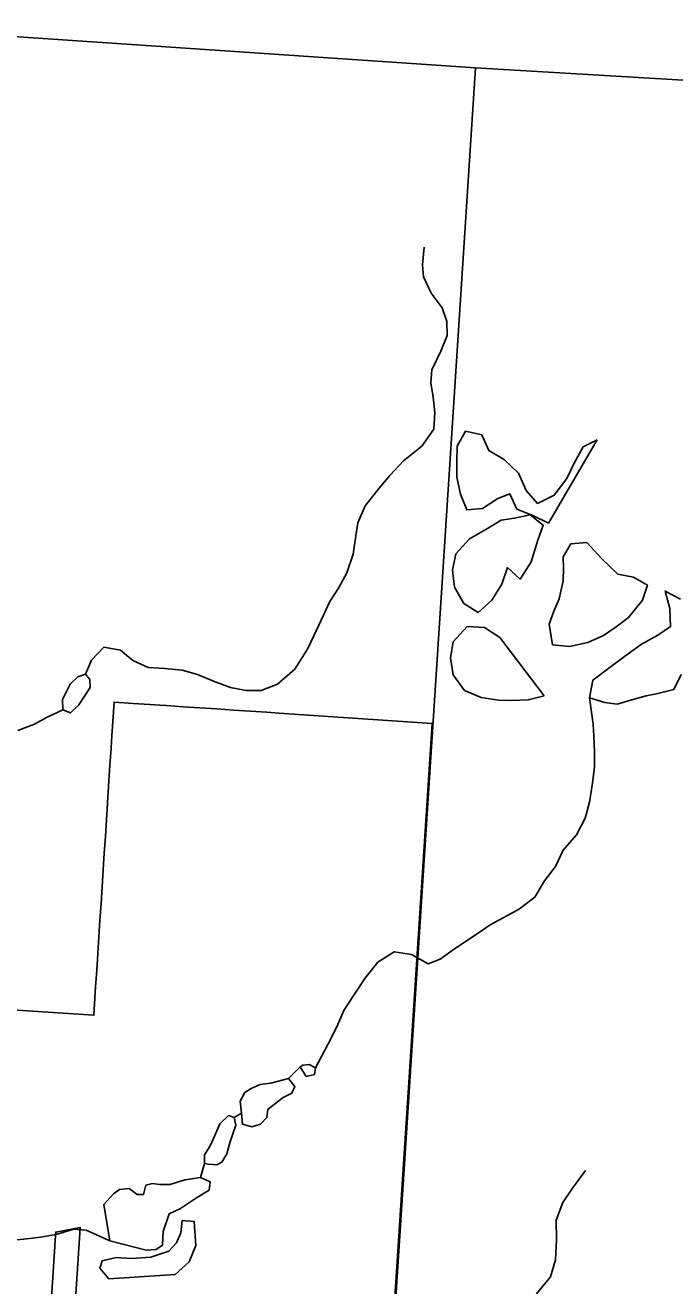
# Model space of a CAD drawing. Extents: x 114604 to 551442, y 316898 to 567001.
# Drawn here: x 278123 to 280836, y 367612 to 372882 of the extents above; entities that cross this region are included whole.
import ezdxf

# ---------------------------------------------------------------- set-up
doc = ezdxf.new("R2010")
doc.units = 0
for name, color, linetype in [('GE_P_Alignment_100_Stations', 7, 'Continuous'), ('MT_X_Edge_Line', 7, 'Continuous'), ('PM_P_Cells', 7, 'Continuous'), ('SN_P_Signs', 7, 'Continuous')]:
    doc.layers.add(name, color=color, linetype=linetype)

msp = doc.modelspace()

# ---------------------------------------------------------------- linework, layer by layer
at = {"layer": 'GE_P_Alignment_100_Stations'}
for points in [[(277939.5, 368774.5), (278409.2, 368743.2), (278412.3, 368791.4), (278416.8, 368861.3), (278421.3, 368931.1), (278425.8, 369001), (278430.3, 369070.9), (278434.8, 369140.7), (278439.3, 369210.6), (278443.8, 369280.4), (278448.3, 369350.3), (278452.8, 369420.2), (278457.3, 369490), (278461.8, 369559.9), (278466.3, 369629.7), (278470.8, 369699.6), (278475.3, 369769.5), (278481.2, 369861.3), (278484.4, 369911.2), (278493.5, 370052.3), (278573.3, 370046.9), (278643.2, 370042.2), (278684.8, 370039.5), (278713, 370037.6), (278782.9, 370032.9), (278852.7, 370028.2), (278922.5, 370023.5), (278992.4, 370018.8), (279132.2, 370009.4), (279182.1, 370006.1), (279823.3, 369963), (279715.2, 368312.4), (279666.2, 367564.6)], [(278328.7, 367491.5), (278347.9, 367790.7), (278352.2, 367856.1), (278250, 367836.8), (278248, 367804.7), (278246.2, 367777), (278227.3, 367478)]]:
    msp.add_lwpolyline(points, dxfattribs=at)
at = {"layer": 'MT_X_Edge_Line'}
for points in [[(280512, 371148.4), (280453.9, 371118.5), (280415.7, 371050.5), (280385.5, 370986.4), (280333.2, 370916.5), (280263.1, 370882.6), (280215.3, 370936.9), (280183.5, 371009.1), (280125.7, 371065.4), (280059.8, 371103.7), (280030.1, 371169.9), (279962.1, 371184.2), (279927.9, 371122.1), (279925.7, 371058), (279925.4, 370991.9), (279941.2, 370921.7), (279967, 370855.5), (280033, 370861.3), (280097.1, 370903.2), (280147.2, 370923), (280177, 370858.8), (280242.9, 370832.6), (280308.8, 370800.3)], [(280308.8, 370800.3), (280512, 371148.4)], [(280264.5, 370728.3), (280286.8, 370792.3), (280232.9, 370834.6), (280166.9, 370820.8), (280110.8, 370812.9), (280046.7, 370773.1), (279978.5, 370735.2), (279922.3, 370671.2), (279908.1, 370603.2), (279915.8, 370533), (279955.6, 370464.7), (280015.5, 370426.5), (280071.6, 370478.4), (280113.9, 370544.4), (280138.1, 370614.5), (280190, 370566.2), (280236.2, 370638.2)], [(280236.2, 370638.2), (280264.5, 370728.3)], [(280325, 370291.2), (280397, 370285), (280473, 370300.8), (280539.2, 370330.6), (280591.3, 370366.5), (280643.4, 370406.4), (280701.7, 370478.4), (280721.9, 370540.5), (280664, 370574.7), (280598.1, 370587), (280532.3, 370651.3), (280468.5, 370719.6), (280402.5, 370713.8), (280370.3, 370659.8), (280372.1, 370609.7), (280370, 370559.6), (280353.7, 370483.5), (280331.5, 370431.5), (280311.3, 370377.4)], [(280859.7, 370481.9), (280795.8, 370516.2), (280815.6, 370444), (280819.3, 370367.8), (280765.2, 370331.9), (280697.1, 370294.1), (280626.9, 370242.2), (280560.7, 370194.3), (280494.5, 370144.4), (280480.2, 370070.3)], [(280105.1, 370322), (280041.2, 370364.3), (279969.2, 370368.5), (279911, 370304.5), (279898.8, 370236.5), (279910.5, 370166.3), (279958.3, 370100), (280028.2, 370071.7), (280100.2, 370059.5), (280154.2, 370059.3), (280224.2, 370061.1), (280290.3, 370078.9)], [(280311.3, 370377.4), (280325, 370291.2)], [(280290.3, 370078.9), (280105.1, 370322)], [(278374.4, 370169.1), (278342.4, 370157.2), (278310.3, 370127.2), (278278, 370063.2), (278279.9, 370019.1), (278311.8, 370007), (278346, 370040.9), (278370.1, 370076.9), (278394.2, 370112.9), (278392.3, 370147)], [(278392.3, 370147), (278374.4, 370169.1)], [(280544.2, 370050), (280596.2, 370043.9), (280666.2, 370063.7), (280716.3, 370077.6), (280766.3, 370087.4), (280832.4, 370105.2), (280862.6, 370167.3)], [(280480.2, 370070.3), (280544.2, 370050)], [(279296.6, 368486.9), (279330.6, 368494.8), (279334.7, 368522.8), (279308.7, 368536.9), (279282.7, 368535), (279270.7, 368527)], [(279270.7, 368527), (279296.6, 368486.9)], [(279026, 368333.4), (279029.8, 368287.3), (279069.8, 368277.2), (279105.8, 368287.1), (279131.9, 368315), (279136.1, 368349.1), (279158.1, 368367.1), (279200.2, 368399), (279236.3, 368416.9), (279248.4, 368444.9), (279222.5, 368479.1), (279148.4, 368459.3), (279104.4, 368453.4), (279066.4, 368437.5), (279040.3, 368419.5), (279020.2, 368383.5)], [(279020.2, 368383.5), (279026, 368333.4)], [(278907.2, 368119.4), (278923.2, 368117.3), (278943.3, 368129.3), (278965.4, 368163.3), (278977.6, 368209.3), (278989.7, 368247.4), (279001.8, 368283.4), (278995.9, 368315.5), (278972, 368323.6), (278935.8, 368289.6), (278909.6, 368227.6), (278895.5, 368197.6), (278871.4, 368159.6), (278871.2, 368123.5)], [(278871.2, 368123.5), (278886.3, 368121.1), (278907.2, 368119.4)], [(278476.1, 367800.1), (278627.9, 367761.5), (278670, 367763.4), (278696, 367781.4), (278698.2, 367839.5), (278724.5, 367913.5), (278770.6, 367935.4), (278838.7, 367979.3), (278890.8, 368011.2), (278895, 368047.3), (278855, 368065.4), (278791, 368055.6), (278726.9, 368035.8), (278682.9, 368035.9), (278654.9, 368040), (278626.9, 368032.1), (278616.8, 367994), (278590.8, 367994.1), (278556.8, 368018.3), (278516.8, 368014.4), (278490.8, 367996.4), (278450.6, 367952.5)], [(278450.6, 367952.5), (278476.1, 367800.1)], [(278471.5, 367641.8), (278749.6, 367659), (278807.8, 367712.9), (278836, 367780.9), (278828.4, 367881.1), (278778.4, 367885.3), (278772.2, 367833.2), (278754.1, 367791.2), (278721.9, 367757.2), (278647.8, 367731.4), (278565.8, 367725.7), (278501.8, 367729.9), (278443.8, 367716), (278433.7, 367686)], [(278433.7, 367686), (278471.5, 367641.8)]]:
    msp.add_lwpolyline(points, dxfattribs=at)
at = {"layer": 'PM_P_Cells'}
for points in [[(278374.4, 370169.1), (278400.1, 370227.6), (278450.8, 370281.1), (278520.8, 370268.8), (278572.6, 370226.6), (278636.5, 370196.3), (278706.5, 370192.1), (278778.5, 370185.9), (278842.4, 370167.6), (278916.3, 370137.3), (278980.3, 370113.1), (279046.2, 370100.9), (279108.2, 370100.7), (279176.3, 370126.5), (279248.6, 370190.4), (279302.9, 370276.4), (279329, 370328.4), (279359.3, 370394.5), (279395.6, 370472.5), (279431.8, 370528.5), (279466, 370592.5), (279492.3, 370670.6), (279504.5, 370746.7), (279512.7, 370800.8), (279543, 370872.9), (279601.3, 370946.8), (279645.4, 370998.8), (279703.7, 371060.7), (279779.9, 371122.6), (279830.1, 371192.6), (279834.4, 371262.7), (279826.6, 371326.9), (279816.8, 371387), (279821, 371441.1), (279859.3, 371519.2), (279885.5, 371585.2), (279883.7, 371643.3), (279863.9, 371699.5), (279818.1, 371761.8), (279786.4, 371830), (279782.6, 371880.1), (279788.8, 371954.3)], [(278091.6, 369933.5), (278161.6, 369959.4), (278211.7, 369987.3), (278279.9, 370019.1)], [(279334.7, 368522.8), (279399.1, 368644.8), (279429.3, 368704.9), (279453.5, 368762.9), (279495.8, 368826.9), (279542, 368896.9), (279596.3, 368964.9), (279664.4, 369008.7), (279736.4, 368996.5), (279806.3, 368958.2), (279856.3, 368978.1), (279906.5, 369014), (279962.6, 369051.9), (280014.7, 369085.8), (280064.9, 369121.7), (280137, 369159.5), (280187.1, 369187.4), (280251.3, 369237.3), (280291.5, 369305.4), (280337.7, 369365.3), (280370, 369433.4), (280426.2, 369497.3), (280462.5, 369567.3), (280480.7, 369633.4), (280493, 369713.5), (280501.2, 369781.6), (280501.4, 369845.8), (280497.7, 369909.9), (280495.9, 369960), (280480.2, 370070.3)], [(279222.5, 368479.1), (279270.7, 368527)], [(278995.9, 368315.5), (279026, 368333.4)], [(278855, 368065.4), (278871.2, 368123.5)], [(280463.3, 368094.4), (280409, 368020.4), (280368.8, 367960.4), (280340.5, 367886.4), (280342.3, 367804.2), (280338, 367720.1), (280317.7, 367650), (280259.4, 367578)], [(277283.3, 367611.5), (277347.4, 367641.3), (277415.6, 367689.2), (277471.7, 367725.1), (277539.9, 367769), (277608, 367798.8), (277662, 367812.7), (277722, 367812.5), (277794, 367796.2), (277858, 367790), (277922, 367789.8), (277980, 367795.7), (278052, 367801.4), (278116.1, 367807.2), (278186.1, 367815), (278252.1, 367826.9), (278326.2, 367848.7), (278376.5, 367844.3), (278476.1, 367800.1)]]:
    msp.add_lwpolyline(points, dxfattribs=at)
at = {"layer": 'SN_P_Signs'}
for points in [[(277374.2, 372881.6), (280003.4, 372703.8), (279657.2, 367348.9), (277022.9, 367534.8)], [(280003.4, 372703.8), (282701, 372543.5), (282364, 367162.2), (279657.2, 367348.9)]]:
    msp.add_lwpolyline(points, close=True, dxfattribs=at)

doc.saveas('drawing.dxf')
